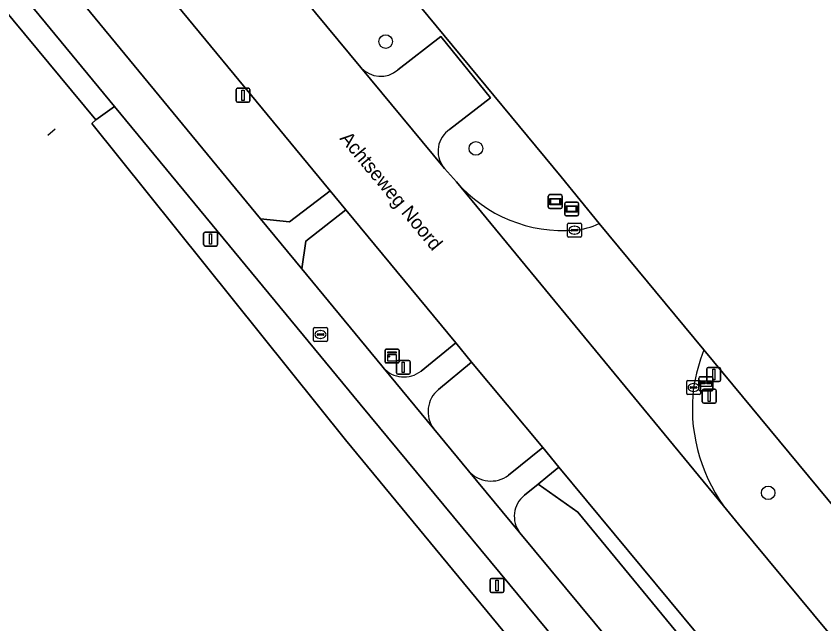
# Model space of a CAD drawing. Extents: x 156141 to 158132, y 385651 to 388333.
# Drawn here: x 157235.4 to 157293.5, y 386875.8 to 386919.5 of the extents above; entities that cross this region are included whole.
import ezdxf

# ---------------------------------------------------------------- set-up
doc = ezdxf.new("R2010")
doc.units = 0
for name, color, linetype in [('IMGEO_Berm_gesloten', 7, 'Continuous'), ('IMGEO_Berm_groen', 7, 'Continuous'), ('IMGEO_Boom', 7, 'Continuous'), ('IMGEO_Brievenbus', 7, 'Continuous'), ('IMGEO_Erf', 7, 'Continuous'), ('IMGEO_Fietspad_gesloten', 7, 'Continuous'), ('IMGEO_Fietspad_open', 7, 'Continuous'), ('IMGEO_Groenvoorziening', 7, 'Continuous'), ('IMGEO_Hek', 7, 'Continuous'), ('IMGEO_Informatiebord', 7, 'Continuous'), ('IMGEO_Kast', 7, 'Continuous'), ('IMGEO_Kolk', 7, 'Continuous'), ('IMGEO_Lichtmast', 7, 'Continuous'), ('IMGEO_Openbare_ruimte_label', 7, 'Continuous'), ('IMGEO_Rijbaan_lokaal_gesloten', 7, 'Continuous'), ('IMGEO_Rijbaan_lokaal_open', 7, 'Continuous'), ('IMGEO_Rioolput', 7, 'Continuous'), ('IMGEO_Verkeersbordpaal', 7, 'Continuous'), ('IMGEO_Voetpad_open', 7, 'Continuous')]:
    doc.layers.add(name, color=color, linetype=linetype)

msp = doc.modelspace()

# ---------------------------------------------------------------- linework, layer by layer
at = {"layer": 'IMGEO_Berm_gesloten'}
msp.add_lwpolyline([(157274.432, 386887.106), (157273.64, 386886.461), (157272.933, 386885.886), (157275.785, 386883.861), (157285.512, 386872.07), (157286.349, 386872.725)], close=True, dxfattribs=at)
at = {"layer": 'IMGEO_Berm_groen'}
for points in [[(157057.764, 387136.601), (157056.488, 387135.39), (157065.427, 387124.277), (157072.384, 387115.628), (157084.853, 387100.371), (157091.865, 387091.792), (157124.727, 387051.938), (157124.865, 387052.05), (157127.143, 387049.253), (157127.008, 387049.143), (157129.178, 387046.529), (157129.348, 387046.654), (157137.214, 387037.654), (157168.24, 387000), (157241.165, 386912.065), (157242.501, 386913.018), (157170.76, 387000), (157164.67, 387007.384)], [(157241.867, 386937.946), (157244.022, 386935.339), (157260.189, 386915.832)], [(157277.321, 386904.607), (157274.585, 386907.978), (157257.772, 386928.303)], [(157262.862, 386915.645), (157265.941, 386918.061), (157269.513, 386913.654), (157266.574, 386911.363)], [(157266.123, 386908.683), (157266.22, 386908.566), (157267.072, 386907.598)], [(157259.115, 386905.601), (157256.236, 386903.351), (157255.954, 386901.352), (157261.703, 386894.374), (157261.8, 386894.257)], [(157264.532, 386894.007), (157267.013, 386896.031), (157259.115, 386905.601)], [(157345.88, 386821.789), (157300.587, 386876.543), (157284.844, 386895.533)], [(157268.159, 386894.645), (157265.787, 386892.69)], [(157270.815, 386886.519), (157273.284, 386888.521), (157268.159, 386894.645)], [(157265.439, 386889.847), (157267.939, 386886.841)], [(157286.349, 386872.725), (157285.512, 386872.07), (157275.785, 386883.861), (157272.933, 386885.886), (157271.95, 386885.086)], [(157286.267, 386884.319), (157287.34, 386883.018), (157304.542, 386862.255), (157341.232, 386817.969), (157348.747, 386808.898), (157378.744, 386772.618), (157394.653, 386753.392), (157395.779, 386754.253), (157400.86, 386748.132), (157399.758, 386747.223), (157404.36, 386741.661), (157404.507, 386741.787), (157405.115, 386741.072)], [(157271.628, 386882.378), (157287.92, 386862.757), (157291.271, 386858.658), (157294.671, 386854.555), (157295.329, 386853.774)]]:
    msp.add_lwpolyline(points, dxfattribs=at)
msp.add_lwpolyline([(157195.983, 386982.099), (157193.258, 386979.85), (157193.011, 386977.75), (157252.995, 386904.943), (157255.079, 386904.738), (157257.986, 386906.969)], close=True, dxfattribs=at)
for centre, radius, start, end in [((157261.623, 386917.127), 1.932, 222.08115, 309.91519), ((157267.602, 386909.812), 1.86, 123.53058, 217.36455), ((157274.743, 386914.267), 10.165, 221.00242, 274.53007), ((157275.125, 386909.28), 5.163, 274.67384, 295.16891), ((157297.311, 386890.676), 13.38, 158.71511, 170.73159), ((157263.3, 386895.594), 2.009, 221.70699, 307.83608), ((157267.093, 386891.087), 2.067, 129.17842, 216.86433), ((157296.115, 386891.349), 12.1, 172.96663, 215.5236), ((157269.551, 386888.235), 2.131, 220.84969, 306.37372), ((157273.177, 386883.567), 1.953, 128.92788, 217.51007)]:
    msp.add_arc(centre, radius, start, end, dxfattribs=at)
at = {"layer": 'IMGEO_Boom'}
for centre in [(157261.983, 386917.689), (157268.465, 386910.01), (157289.466, 386885.257)]:
    msp.add_circle(centre, 0.489, dxfattribs=at)
at = {"layer": 'IMGEO_Brievenbus'}
for p, q in [((157284.495, 386892.666), (157284.495, 386893.507)), ((157284.495, 386893.507), (157284.495, 386892.666)), ((157284.57, 386893.591), (157285.411, 386893.591)), ((157285.411, 386893.591), (157284.57, 386893.591)), ((157285.495, 386893.516), (157285.495, 386892.675)), ((157285.495, 386892.675), (157285.495, 386893.516)), ((157284.939, 386893.198), (157284.662, 386893.198)), ((157284.662, 386893.114), (157284.939, 386893.114)), ((157285.331, 386893.198), (157285.054, 386893.198)), ((157285.054, 386893.114), (157285.331, 386893.114)), ((157285.42, 386892.591), (157284.579, 386892.591)), ((157284.579, 386892.591), (157285.42, 386892.591))]:
    msp.add_line(p, q, dxfattribs=at)
msp.add_lwpolyline([(157284.596, 386893.298), (157285.403, 386893.298), (157285.403, 386892.893), (157284.596, 386892.893), (157284.596, 386893.298)], dxfattribs=at)
for centre, radius, start, end in [((157284.573, 386893.513), 0.0779, 92.4484, 184.28452), ((157284.573, 386893.513), 0.0779, 92.4484, 184.28452), ((157285.417, 386893.513), 0.0779, 2.4484, 94.28452), ((157285.417, 386893.513), 0.0779, 2.4484, 94.28452), ((157284.573, 386892.669), 0.0779, 182.4484, 274.28452), ((157284.573, 386892.669), 0.0779, 182.4484, 274.28452), ((157284.692, 386893.156), 0.0519, 125.8089, 234.1911), ((157284.908, 386893.156), 0.0519, 305.8089, 54.1911), ((157285.085, 386893.156), 0.0519, 125.8089, 234.1911), ((157285.301, 386893.156), 0.0519, 305.8089, 54.1911), ((157285.417, 386892.669), 0.0779, 272.4484, 4.28452), ((157285.417, 386892.669), 0.0779, 272.4484, 4.28452)]:
    msp.add_arc(centre, radius, start, end, dxfattribs=at)
at = {"layer": 'IMGEO_Erf'}
for points in [[(157284.192, 386849.459), (157288.716, 386853.161), (157259.099, 386889.064), (157240.867, 386911.803), (157241.165, 386912.065), (157168.24, 387000), (157137.214, 387037.654), (157129.348, 387046.654), (157129.178, 387046.529), (157127.008, 387049.143), (157127.143, 387049.253), (157124.865, 387052.05), (157124.727, 387051.938), (157091.865, 387091.792), (157084.853, 387100.371), (157072.384, 387115.628), (157065.427, 387124.277), (157056.488, 387135.39), (157053.949, 387138.526), (157050.664, 387135.786), (157078.507, 387102.046), (157081.951, 387097.872), (157229.849, 386918.644), (157160.826, 386861.484)], [(157471.255, 387105.248), (157329.827, 386988.111), (157257.772, 386928.303), (157274.585, 386907.978), (157277.321, 386904.607), (157284.844, 386895.533), (157300.587, 386876.543), (157345.88, 386821.789), (157383.128, 386776.761), (157405.264, 386750), (157412.601, 386741.13), (157412.852, 386741.41), (157420.467, 386732.254)]]:
    msp.add_lwpolyline(points, dxfattribs=at)
at = {"layer": 'IMGEO_Fietspad_gesloten'}
for points in [[(157255.954, 386901.352), (157252.995, 386904.943), (157193.011, 386977.75), (157190.164, 386981.206), (157174.68, 387000), (157166.894, 387009.45)], [(157164.67, 387007.384), (157170.76, 387000), (157242.501, 386913.018), (157260.151, 386891.618), (157276.215, 386872.22), (157291.723, 386853.572), (157295.688, 386848.805), (157300.185, 386843.649), (157300.296, 386843.522), (157300.516, 386843.268), (157300.606, 386843.163), (157300.771, 386842.972), (157305.026, 386838.048), (157305.207, 386837.839), (157306.254, 386836.693), (157307.173, 386835.584), (157317.744, 386823.128), (157324.427, 386815.039), (157329.795, 386808.571), (157345.284, 386789.91), (157378.223, 386750), (157413.308, 386707.49), (157450.572, 386662.298)], [(157427.18, 386695.379), (157410.042, 386716.143), (157407.56, 386719.122), (157406.885, 386719.889), (157404.446, 386722.874), (157389.02, 386741.599), (157388.041, 386742.788), (157382.099, 386750), (157347.614, 386791.858), (157332.141, 386810.499), (157326.824, 386816.905), (157320.167, 386824.849), (157310.45, 386836.403), (157309.797, 386837.156), (157295.329, 386853.774), (157294.671, 386854.555), (157291.271, 386858.658), (157287.92, 386862.757), (157271.628, 386882.378), (157267.939, 386886.841), (157265.439, 386889.847), (157261.8, 386894.257), (157261.703, 386894.374), (157255.954, 386901.352)]]:
    msp.add_lwpolyline(points, dxfattribs=at)
at = {"layer": 'IMGEO_Fietspad_open'}
msp.add_lwpolyline([(157259.115, 386905.601), (157257.986, 386906.969), (157255.079, 386904.738), (157252.995, 386904.943), (157255.954, 386901.352), (157256.236, 386903.351)], close=True, dxfattribs=at)
at = {"layer": 'IMGEO_Groenvoorziening'}
msp.add_lwpolyline([(157260.151, 386891.618), (157242.501, 386913.018), (157241.165, 386912.065), (157240.867, 386911.803), (157259.099, 386889.064), (157288.716, 386853.161), (157291.723, 386853.572), (157276.215, 386872.22)], close=True, dxfattribs=at)
at = {"layer": 'IMGEO_Hek'}
for points in [[(157257.646, 386928.455), (157274.585, 386907.978)], [(157237.718, 386910.963), (157238.226, 386911.407)], [(157274.585, 386907.978), (157277.321, 386904.607)], [(157284.844, 386895.533), (157277.321, 386904.607)], [(157284.844, 386895.533), (157300.587, 386876.543)]]:
    msp.add_lwpolyline(points, dxfattribs=at)
at = {"layer": 'IMGEO_Informatiebord'}
for p, q in [((157273.768, 386906.688), (157274.558, 386906.688)), ((157274.558, 386906.688), (157273.768, 386906.688)), ((157273.668, 386905.788), (157273.668, 386906.588)), ((157273.668, 386906.588), (157273.668, 386905.788)), ((157274.658, 386906.588), (157274.658, 386905.788)), ((157274.658, 386905.788), (157274.658, 386906.588)), ((157274.845, 386905.256), (157274.845, 386906.056)), ((157274.845, 386906.056), (157274.845, 386905.256)), ((157274.945, 386906.156), (157275.735, 386906.156)), ((157275.735, 386906.156), (157274.945, 386906.156)), ((157275.835, 386906.056), (157275.835, 386905.256)), ((157275.835, 386905.256), (157275.835, 386906.056)), ((157274.558, 386905.688), (157273.768, 386905.688)), ((157273.768, 386905.688), (157274.558, 386905.688)), ((157275.735, 386905.156), (157274.945, 386905.156)), ((157274.945, 386905.156), (157275.735, 386905.156))]:
    msp.add_line(p, q, dxfattribs=at)
for points in [[(157273.769, 386906.42), (157274.557, 386906.42), (157274.557, 386905.956), (157273.769, 386905.956), (157273.769, 386906.42)], [(157273.834, 386906.355), (157273.834, 386906.021), (157274.492, 386906.021), (157274.492, 386906.355), (157273.834, 386906.355)], [(157274.946, 386905.888), (157275.734, 386905.888), (157275.734, 386905.424), (157274.946, 386905.424), (157274.946, 386905.888)], [(157275.011, 386905.823), (157275.011, 386905.489), (157275.669, 386905.489), (157275.669, 386905.823), (157275.011, 386905.823)]]:
    msp.add_lwpolyline(points, dxfattribs=at)
for centre, start, end in [((157273.768, 386906.588), 90, 180), ((157273.768, 386906.588), 90, 180), ((157274.558, 386906.588), 0, 90), ((157274.558, 386906.588), 360, 90), ((157274.945, 386906.056), 90, 180), ((157274.945, 386906.056), 90, 180), ((157275.735, 386906.056), 0, 90), ((157275.735, 386906.056), 360, 90), ((157273.768, 386905.788), 180, 270), ((157273.768, 386905.788), 180, 270), ((157274.558, 386905.788), 270, 0), ((157274.558, 386905.788), 270, 0), ((157274.945, 386905.256), 180, 270), ((157274.945, 386905.256), 180, 270), ((157275.735, 386905.256), 270, 0), ((157275.735, 386905.256), 270, 0)]:
    msp.add_arc(centre, 0.1, start, end, dxfattribs=at)
at = {"layer": 'IMGEO_Kast'}
for p, q in [((157262.018, 386895.59), (157262.859, 386895.59)), ((157262.859, 386895.59), (157262.018, 386895.59)), ((157261.943, 386894.665), (157261.943, 386895.506)), ((157261.943, 386895.506), (157261.943, 386894.665)), ((157262.943, 386895.515), (157262.943, 386894.674)), ((157262.943, 386894.674), (157262.943, 386895.515)), ((157262.868, 386894.59), (157262.027, 386894.59)), ((157262.027, 386894.59), (157262.868, 386894.59))]:
    msp.add_line(p, q, dxfattribs=at)
for points in [[(157262.138, 386895.38), (157262.738, 386895.38), (157262.738, 386895.295), (157262.138, 386895.295), (157262.138, 386895.38)], [(157262.138, 386895.205), (157262.738, 386895.205), (157262.738, 386894.716), (157262.138, 386894.716), (157262.138, 386895.205)]]:
    msp.add_lwpolyline(points, dxfattribs=at)
msp.add_circle((157262.222, 386895.054), 0.0377, dxfattribs=at)
for centre, start, end in [((157262.021, 386895.512), 92.4484, 184.28452), ((157262.021, 386895.512), 92.4484, 184.28452), ((157262.865, 386895.512), 2.4484, 94.28452), ((157262.865, 386895.512), 2.4484, 94.28452), ((157262.021, 386894.668), 182.4484, 274.28452), ((157262.021, 386894.668), 182.4484, 274.28452), ((157262.865, 386894.668), 272.4484, 4.28452), ((157262.865, 386894.668), 272.4484, 4.28452)]:
    msp.add_arc(centre, 0.0779, start, end, dxfattribs=at)
at = {"layer": 'IMGEO_Kolk'}
for p, q in [((157275.049, 386903.709), (157275.049, 386904.561)), ((157275.124, 386904.635), (157275.976, 386904.635)), ((157275.537, 386904.415), (157275.562, 386904.415)), ((157276.05, 386904.561), (157276.05, 386903.709)), ((157275.308, 386904.129), (157275.308, 386904.141)), ((157275.746, 386904.092), (157275.348, 386904.092)), ((157275.351, 386904.178), (157275.749, 386904.178)), ((157275.56, 386903.855), (157275.535, 386903.855)), ((157275.792, 386904.141), (157275.792, 386904.129)), ((157275.976, 386903.635), (157275.124, 386903.635)), ((157283.61, 386892.405), (157283.61, 386893.257)), ((157283.685, 386893.331), (157284.537, 386893.331)), ((157284.611, 386893.257), (157284.611, 386892.405)), ((157283.869, 386892.825), (157283.869, 386892.837)), ((157284.307, 386892.788), (157283.909, 386892.788)), ((157283.912, 386892.874), (157284.31, 386892.874)), ((157284.098, 386893.111), (157284.123, 386893.111)), ((157284.353, 386892.837), (157284.353, 386892.825)), ((157284.537, 386892.331), (157283.685, 386892.331)), ((157284.121, 386892.551), (157284.096, 386892.551))]:
    msp.add_line(p, q, dxfattribs=at)
for points in [[(157275.049, 386903.709), (157275.049, 386904.561)], [(157275.124, 386904.635), (157275.976, 386904.635)], [(157276.05, 386904.561), (157276.05, 386903.709)], [(157275.976, 386903.635), (157275.124, 386903.635)], [(157283.61, 386892.405), (157283.61, 386893.257)], [(157283.685, 386893.331), (157284.537, 386893.331)], [(157284.611, 386893.257), (157284.611, 386892.405)], [(157284.537, 386892.331), (157283.685, 386892.331)]]:
    msp.add_lwpolyline(points, dxfattribs=at)
for centre, radius, start, end in [((157275.126, 386904.559), 0.0765, 91.55205, 178.44795), ((157275.126, 386904.559), 0.0765, 91.55205, 178.44795), ((157275.974, 386904.559), 0.0765, 1.55205, 88.44795), ((157275.974, 386904.559), 0.0765, 1.55205, 88.44795), ((157275.126, 386903.711), 0.0765, 181.55205, 268.44795), ((157275.126, 386903.711), 0.0765, 181.55205, 268.44795), ((157275.348, 386904.138), 0.0403, 85.87752, 175.75265), ((157275.345, 386904.128), 0.0366, 178.93798, 274.71019), ((157275.749, 386904.135), 0.043, 264.86636, 352.45326), ((157275.753, 386904.14), 0.0386, 1.73085, 96.63898), ((157275.974, 386903.711), 0.0765, 271.55205, 358.44795), ((157275.974, 386903.711), 0.0765, 271.55205, 358.44795), ((157283.687, 386893.255), 0.0765, 91.55205, 178.44795), ((157283.687, 386893.255), 0.0765, 91.55205, 178.44795), ((157284.535, 386893.255), 0.0765, 1.55205, 88.44795), ((157284.535, 386893.255), 0.0765, 1.55205, 88.44795), ((157283.909, 386892.834), 0.0403, 85.87752, 175.75265), ((157283.906, 386892.824), 0.0366, 178.93798, 274.71019), ((157284.31, 386892.831), 0.043, 264.86636, 352.45326), ((157284.314, 386892.836), 0.0386, 1.73085, 96.63898), ((157283.687, 386892.407), 0.0765, 181.55205, 268.44795), ((157283.687, 386892.407), 0.0765, 181.55205, 268.44795), ((157284.535, 386892.407), 0.0765, 271.55205, 358.44795), ((157284.535, 386892.407), 0.0765, 271.55205, 358.44795)]:
    msp.add_arc(centre, radius, start, end, dxfattribs=at)
for centre, major_axis, ratio, start_param, end_param in [((157275.536, 386904.135), (-0.387, 0.002), 0.722429, 4.712389, 7.853982), ((157275.561, 386904.135), (-0.39, 0.002), 0.717154, 1.570796, 4.712389), ((157284.097, 386892.831), (-0.387, 0.002), 0.722429, 4.712389, 7.853982), ((157284.122, 386892.831), (-0.39, 0.002), 0.717154, 1.570796, 4.712389)]:
    msp.add_ellipse(centre, major_axis=major_axis, ratio=ratio, start_param=start_param, end_param=end_param, dxfattribs=at)
at = {"layer": 'IMGEO_Lichtmast'}
for p, q in [((157251.237, 386913.432), (157251.237, 386914.232)), ((157251.237, 386914.232), (157251.237, 386913.432)), ((157251.337, 386914.332), (157252.127, 386914.332)), ((157252.127, 386914.332), (157251.337, 386914.332)), ((157252.227, 386914.232), (157252.227, 386913.432)), ((157252.227, 386913.432), (157252.227, 386914.232)), ((157252.127, 386913.332), (157251.337, 386913.332)), ((157251.337, 386913.332), (157252.127, 386913.332)), ((157248.904, 386903.093), (157248.904, 386903.893)), ((157248.904, 386903.893), (157248.904, 386903.093)), ((157249.004, 386903.993), (157249.794, 386903.993)), ((157249.794, 386903.993), (157249.004, 386903.993)), ((157249.894, 386903.893), (157249.894, 386903.093)), ((157249.894, 386903.093), (157249.894, 386903.893)), ((157249.794, 386902.993), (157249.004, 386902.993)), ((157249.004, 386902.993), (157249.794, 386902.993)), ((157284.834, 386892.707), (157285.624, 386892.707)), ((157285.624, 386892.707), (157284.834, 386892.707)), ((157284.734, 386891.807), (157284.734, 386892.607)), ((157284.734, 386892.607), (157284.734, 386891.807)), ((157285.724, 386892.607), (157285.724, 386891.807)), ((157285.724, 386891.807), (157285.724, 386892.607)), ((157285.624, 386891.707), (157284.834, 386891.707)), ((157284.834, 386891.707), (157285.624, 386891.707)), ((157269.485, 386878.197), (157269.485, 386878.997)), ((157269.485, 386878.997), (157269.485, 386878.197)), ((157269.585, 386879.097), (157270.375, 386879.097)), ((157270.375, 386879.097), (157269.585, 386879.097)), ((157270.475, 386878.997), (157270.475, 386878.197)), ((157270.475, 386878.197), (157270.475, 386878.997)), ((157270.375, 386878.097), (157269.585, 386878.097)), ((157269.585, 386878.097), (157270.375, 386878.097))]:
    msp.add_line(p, q, dxfattribs=at)
for points in [[(157251.657, 386914.207), (157251.807, 386914.207), (157251.807, 386913.457), (157251.657, 386913.457), (157251.657, 386914.207)], [(157249.324, 386903.868), (157249.474, 386903.868), (157249.474, 386903.118), (157249.324, 386903.118), (157249.324, 386903.868)], [(157285.154, 386892.582), (157285.304, 386892.582), (157285.304, 386891.832), (157285.154, 386891.832), (157285.154, 386892.582)], [(157269.905, 386878.972), (157270.055, 386878.972), (157270.055, 386878.222), (157269.905, 386878.222), (157269.905, 386878.972)]]:
    msp.add_lwpolyline(points, dxfattribs=at)
for centre, start, end in [((157251.337, 386914.232), 90, 180), ((157251.337, 386914.232), 90, 180), ((157252.127, 386914.232), 0, 90), ((157252.127, 386914.232), 360, 90), ((157251.337, 386913.432), 180, 270), ((157251.337, 386913.432), 180, 270), ((157252.127, 386913.432), 270, 0), ((157252.127, 386913.432), 270, 0), ((157249.004, 386903.893), 90, 180), ((157249.004, 386903.893), 90, 180), ((157249.794, 386903.893), 0, 90), ((157249.794, 386903.893), 360, 90), ((157249.004, 386903.093), 180, 270), ((157249.004, 386903.093), 180, 270), ((157249.794, 386903.093), 270, 0), ((157249.794, 386903.093), 270, 0), ((157284.834, 386892.607), 90, 180), ((157284.834, 386892.607), 90, 180), ((157285.624, 386892.607), 0, 90), ((157285.624, 386892.607), 360, 90), ((157284.834, 386891.807), 180, 270), ((157284.834, 386891.807), 180, 270), ((157285.624, 386891.807), 270, 0), ((157285.624, 386891.807), 270, 0), ((157269.585, 386878.997), 90, 180), ((157269.585, 386878.997), 90, 180), ((157270.375, 386878.997), 0, 90), ((157270.375, 386878.997), 360, 90), ((157269.585, 386878.197), 180, 270), ((157269.585, 386878.197), 180, 270), ((157270.375, 386878.197), 270, 0), ((157270.375, 386878.197), 270, 0)]:
    msp.add_arc(centre, 0.1, start, end, dxfattribs=at)
at = {"layer": 'IMGEO_Rijbaan_lokaal_gesloten'}
msp.add_lwpolyline([(157195.983, 386982.099), (157257.986, 386906.969), (157259.115, 386905.601), (157267.013, 386896.031), (157268.159, 386894.645), (157273.284, 386888.521), (157274.432, 386887.106), (157286.349, 386872.725), (157298.899, 386857.58), (157304.542, 386862.255), (157287.34, 386883.018), (157286.267, 386884.319), (157267.072, 386907.598), (157266.22, 386908.566), (157266.123, 386908.683), (157260.189, 386915.832), (157244.022, 386935.339), (157241.867, 386937.946), (157219.963, 386964.438)], dxfattribs=at)
at = {"layer": 'IMGEO_Rijbaan_lokaal_open'}
for points in [[(157266.574, 386911.363), (157269.513, 386913.654), (157265.941, 386918.061), (157262.862, 386915.645)], [(157260.189, 386915.832), (157266.123, 386908.683)], [(157267.072, 386907.598), (157286.267, 386884.319)], [(157284.844, 386895.533), (157277.321, 386904.607)]]:
    msp.add_lwpolyline(points, dxfattribs=at)
for centre, radius, start, end in [((157261.623, 386917.127), 1.932, 222.08115, 309.91519), ((157267.602, 386909.812), 1.86, 123.53058, 217.36455), ((157274.743, 386914.267), 10.165, 221.00242, 274.53007), ((157275.125, 386909.28), 5.163, 274.67384, 295.16891), ((157297.311, 386890.676), 13.38, 158.71511, 170.73159), ((157296.115, 386891.349), 12.1, 172.96663, 215.5236)]:
    msp.add_arc(centre, radius, start, end, dxfattribs=at)
at = {"layer": 'IMGEO_Rioolput'}
for p, q in [((157256.796, 386896.207), (157256.796, 386897.059)), ((157256.871, 386897.133), (157257.723, 386897.133)), ((157257.284, 386896.913), (157257.309, 386896.913)), ((157257.797, 386897.059), (157257.797, 386896.207)), ((157257.055, 386896.627), (157257.055, 386896.639)), ((157257.493, 386896.59), (157257.095, 386896.59)), ((157257.098, 386896.676), (157257.496, 386896.676)), ((157257.307, 386896.353), (157257.282, 386896.353)), ((157257.539, 386896.639), (157257.539, 386896.627)), ((157257.723, 386896.133), (157256.871, 386896.133))]:
    msp.add_line(p, q, dxfattribs=at)
for points in [[(157256.796, 386896.207), (157256.796, 386897.059)], [(157256.871, 386897.133), (157257.723, 386897.133)], [(157257.797, 386897.059), (157257.797, 386896.207)], [(157257.723, 386896.133), (157256.871, 386896.133)]]:
    msp.add_lwpolyline(points, dxfattribs=at)
for centre, radius, start, end in [((157256.873, 386897.057), 0.0765, 91.55205, 178.44795), ((157256.873, 386897.057), 0.0765, 91.55205, 178.44795), ((157257.721, 386897.057), 0.0765, 1.55205, 88.44795), ((157257.721, 386897.057), 0.0765, 1.55205, 88.44795), ((157256.873, 386896.209), 0.0765, 181.55205, 268.44795), ((157256.873, 386896.209), 0.0765, 181.55205, 268.44795), ((157257.095, 386896.636), 0.0403, 85.87752, 175.75265), ((157257.092, 386896.626), 0.0366, 178.93798, 274.71019), ((157257.496, 386896.633), 0.043, 264.86636, 352.45326), ((157257.5, 386896.638), 0.0386, 1.73085, 96.63898), ((157257.721, 386896.209), 0.0765, 271.55205, 358.44795), ((157257.721, 386896.209), 0.0765, 271.55205, 358.44795)]:
    msp.add_arc(centre, radius, start, end, dxfattribs=at)
for centre, major_axis, ratio, start_param, end_param in [((157257.283, 386896.633), (-0.387, 0.002), 0.722429, 4.712389, 7.853982), ((157257.308, 386896.633), (-0.39, 0.002), 0.717154, 1.570796, 4.712389)]:
    msp.add_ellipse(centre, major_axis=major_axis, ratio=ratio, start_param=start_param, end_param=end_param, dxfattribs=at)
at = {"layer": 'IMGEO_Verkeersbordpaal'}
for p, q in [((157262.753, 386893.875), (157262.753, 386894.675)), ((157262.753, 386894.675), (157262.753, 386893.875)), ((157262.853, 386894.775), (157263.643, 386894.775)), ((157263.643, 386894.775), (157262.853, 386894.775)), ((157263.743, 386894.675), (157263.743, 386893.875)), ((157263.743, 386893.875), (157263.743, 386894.675)), ((157285.062, 386893.363), (157285.062, 386894.163)), ((157285.062, 386894.163), (157285.062, 386893.363)), ((157285.162, 386894.263), (157285.952, 386894.263)), ((157285.952, 386894.263), (157285.162, 386894.263)), ((157286.052, 386894.163), (157286.052, 386893.363)), ((157286.052, 386893.363), (157286.052, 386894.163)), ((157263.643, 386893.775), (157262.853, 386893.775)), ((157262.853, 386893.775), (157263.643, 386893.775)), ((157285.952, 386893.263), (157285.162, 386893.263)), ((157285.162, 386893.263), (157285.952, 386893.263))]:
    msp.add_line(p, q, dxfattribs=at)
for points in [[(157263.173, 386894.65), (157263.323, 386894.65), (157263.323, 386893.9), (157263.173, 386893.9), (157263.173, 386894.65)], [(157285.482, 386894.138), (157285.632, 386894.138), (157285.632, 386893.388), (157285.482, 386893.388), (157285.482, 386894.138)]]:
    msp.add_lwpolyline(points, dxfattribs=at)
for centre, start, end in [((157262.853, 386894.675), 90, 180), ((157262.853, 386894.675), 90, 180), ((157263.643, 386894.675), 0, 90), ((157263.643, 386894.675), 360, 90), ((157262.853, 386893.875), 180, 270), ((157262.853, 386893.875), 180, 270), ((157263.643, 386893.875), 270, 0), ((157263.643, 386893.875), 270, 0), ((157285.162, 386894.163), 90, 180), ((157285.162, 386894.163), 90, 180), ((157285.952, 386894.163), 0, 90), ((157285.952, 386894.163), 360, 90), ((157285.162, 386893.363), 180, 270), ((157285.162, 386893.363), 180, 270), ((157285.952, 386893.363), 270, 0), ((157285.952, 386893.363), 270, 0)]:
    msp.add_arc(centre, 0.1, start, end, dxfattribs=at)
at = {"layer": 'IMGEO_Voetpad_open'}
for points in [[(157265.787, 386892.69), (157268.159, 386894.645), (157267.013, 386896.031), (157264.532, 386894.007)], [(157261.8, 386894.257), (157265.439, 386889.847)], [(157273.64, 386886.461), (157274.432, 386887.106), (157273.284, 386888.521), (157270.815, 386886.519)], [(157267.939, 386886.841), (157271.628, 386882.378)], [(157271.95, 386885.086), (157272.933, 386885.886), (157273.64, 386886.461)]]:
    msp.add_lwpolyline(points, dxfattribs=at)
for centre, radius, start, end in [((157263.3, 386895.594), 2.009, 221.70699, 307.83608), ((157267.093, 386891.087), 2.067, 129.17842, 216.86433), ((157269.551, 386888.235), 2.131, 220.84969, 306.37372), ((157273.177, 386883.567), 1.953, 128.92788, 217.51007)]:
    msp.add_arc(centre, radius, start, end, dxfattribs=at)

# ---------------------------------------------------------------- texts
at = {"layer": 'IMGEO_Openbare_ruimte_label'}
msp.add_text('Achtseweg Noord', height=1, rotation=309.64417, dxfattribs=at).set_placement((157258.639, 386910.706))

doc.saveas('drawing.dxf')
